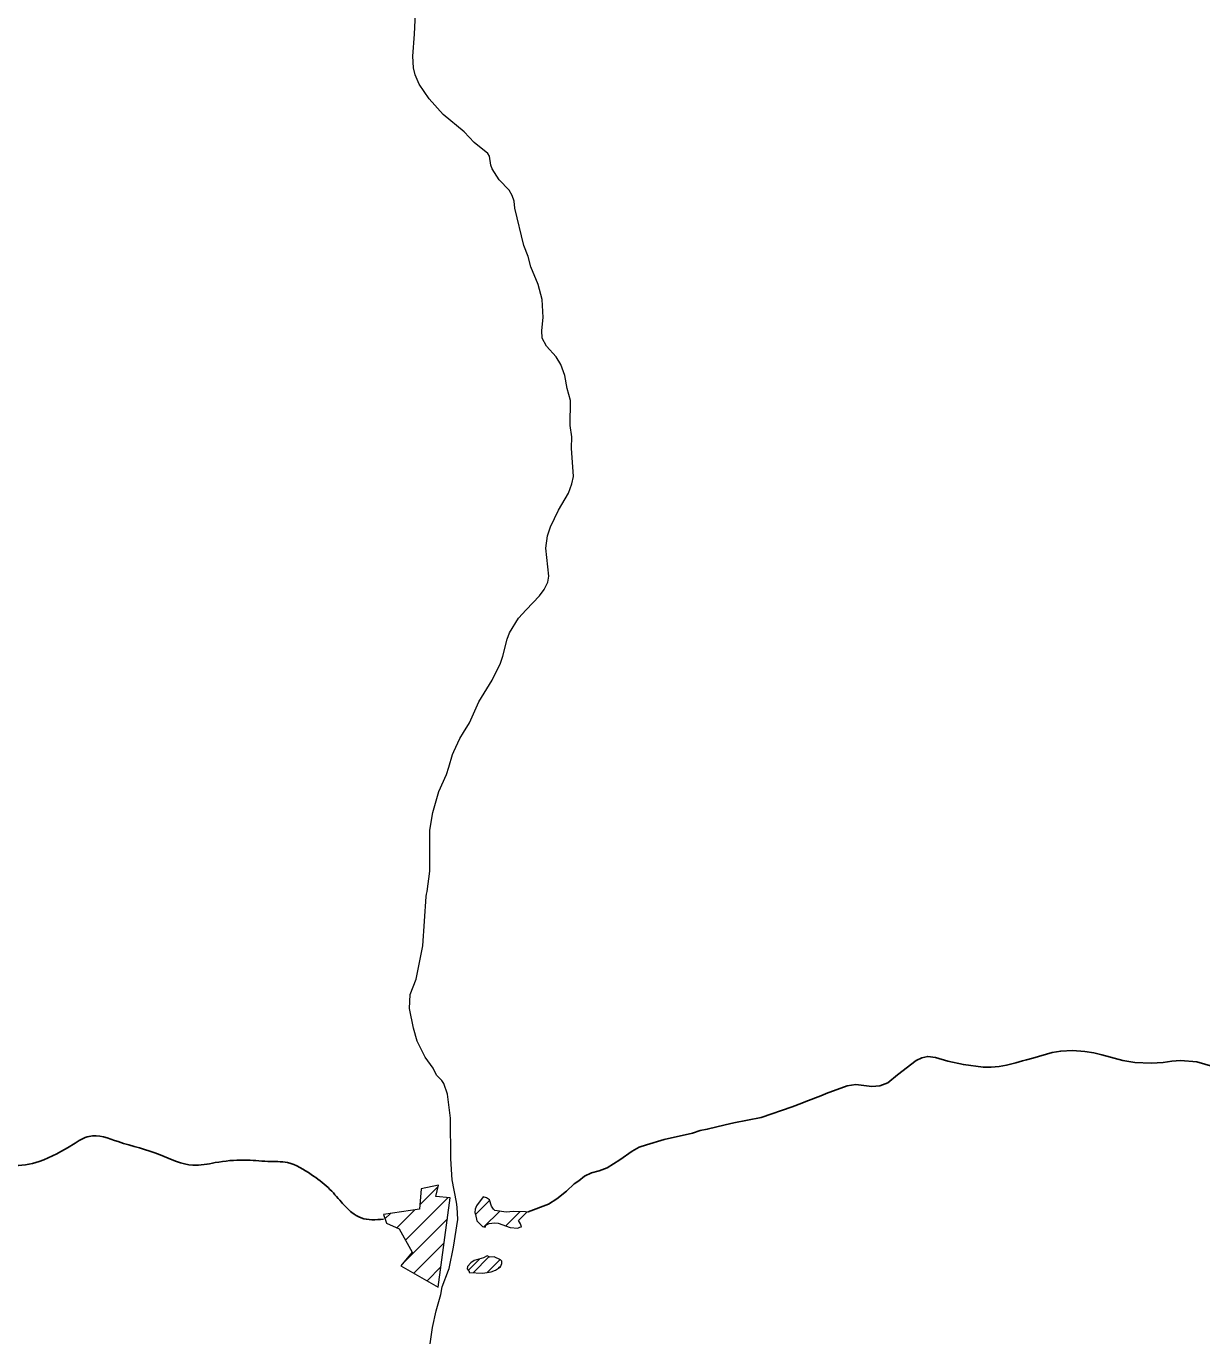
# Model space of a CAD drawing. Extents: x 553962 to 842807, y 8883888 to 9032388.
# Drawn here: x 603980 to 606379, y 8905786 to 8908475 of the extents above; entities that cross this region are included whole.
import ezdxf

# ---------------------------------------------------------------- set-up
doc = ezdxf.new("R2010")
doc.units = 0
doc.header["$LTSCALE"] = 200
doc.layers.add('6', color=7, linetype='Continuous', lineweight=13)

msp = doc.modelspace()

# ---------------------------------------------------------------- linework, layer by layer
at = {"layer": '6'}
for p, q in [((604783.6, 8906069.7), (604820.9, 8906107)), ((604754.1, 8905997.7), (604840.5, 8906084.1)), ((604897.4, 8906049.9), (604926.1, 8906078.6)), ((604712.2, 8906040.7), (604723.4, 8906051.9)), ((604736.6, 8906022.7), (604773.1, 8906059.2)), ((604914.4, 8906024.5), (604946.6, 8906056.6)), ((604958.8, 8906026.4), (604987.8, 8906055.5)), ((604749.4, 8905950.7), (604839.7, 8906041)), ((604771.2, 8905930), (604833.2, 8905992)), ((604892.3, 8905931), (604925, 8905963.7)), ((604798.2, 8905914.6), (604826.6, 8905943)), ((604882.7, 8905935.8), (604905.9, 8905959)), ((604920.3, 8905931), (604947.2, 8905957.8)), ((604944.4, 8905940.6), (604949, 8905945.2))]:
    msp.add_line(p, q, dxfattribs=at)
for points in [[(605084.4, 8907736), (605079.4, 8907762.6), (605071.4, 8907785.1), (605061.7, 8907800.5), (605042.1, 8907822.3), (605033.4, 8907838.5), (605032.8, 8907854.5), (605035.2, 8907880.8), (605033.5, 8907917.7), (605024.8, 8907948.4), (605010.3, 8907984.7), (605004.5, 8908005.7), (604995.8, 8908027.9), (604977.8, 8908104.3), (604976, 8908118.4), (604972.2, 8908130.3), (604965.9, 8908141), (604945.8, 8908162.2), (604931.4, 8908184.4), (604928.2, 8908192), (604925.8, 8908210.2), (604922.4, 8908215.9), (604894.5, 8908238.4), (604873.9, 8908260.2), (604831.5, 8908295.5), (604802.4, 8908327.6), (604782.3, 8908357.7), (604774, 8908376.7), (604770.6, 8908390.8), (604769.1, 8908414.6), (604773, 8908459.1), (604776.2, 8908531.6)], [(605000.8, 8907284), (605028, 8907312.5), (605037.3, 8907325.7), (605044.8, 8907340.9), (605047.1, 8907352.9), (605041, 8907410.3), (605044.1, 8907435.2), (605050.5, 8907453.9), (605066.5, 8907487.7), (605086.9, 8907522.4), (605093.9, 8907541.3), (605097.3, 8907556.3), (605093.3, 8907614), (605093.9, 8907637.2), (605090.7, 8907660.3), (605090.9, 8907711.7), (605084.4, 8907736)], [(604953.1, 8907189.9), (604961.6, 8907224), (604966.9, 8907237.1), (604984.9, 8907267.2), (605000.8, 8907284)], [(604872.6, 8907033.5), (604885, 8907053.3), (604903.9, 8907096.6), (604931, 8907140.6), (604931, 8907140.6), (604947.9, 8907175.6), (604953.1, 8907189.9)], [(604853.3, 8906995), (604865.1, 8907021.5), (604872.6, 8907033.5)], [(604842.8, 8906963.3), (604850.5, 8906988.7), (604853.3, 8906995)], [(604797.5, 8906704), (604798.7, 8906709.1), (604803.7, 8906750.4), (604804.2, 8906834.7), (604810.1, 8906870.3), (604822.6, 8906913.6), (604838.1, 8906947.8), (604842.8, 8906963.3)], [(604846.5, 8906163.5), (604846.4, 8906246.1), (604840, 8906295.1), (604832.4, 8906316.9), (604828.2, 8906323.6), (604817.3, 8906334.2), (604810.5, 8906348.2), (604794.5, 8906371.2), (604778.3, 8906403.9), (604770.4, 8906430.3), (604762.6, 8906470.3), (604763.5, 8906498.8), (604775.8, 8906530.1), (604790, 8906598.4), (604796.2, 8906698.9), (604797.5, 8906704)], [(604858.1, 8906075.1), (604849.4, 8906120.3), (604846.5, 8906163.5)], [(604843.2, 8905939.8), (604852.4, 8905983.4), (604860.9, 8906039.8), (604860.1, 8906064.6), (604858.1, 8906075.1)], [(604912.7, 8906086.1), (604899.3, 8906067.7), (604896.2, 8906060.9), (604895.5, 8906053.8), (604897.5, 8906049.7), (604900.2, 8906037.1), (604911.5, 8906025.3), (604916.6, 8906023.9)], [(604999, 8906055.3), (604974.7, 8906055.6), (604959.8, 8906054.6), (604936.4, 8906058.2), (604933.8, 8906060.6), (604929.9, 8906067), (604925.7, 8906079.8), (604919.9, 8906083.5), (604912.7, 8906086), (604912.7, 8906086.1)], [(604991.1, 8906024.8), (604989.2, 8906031), (604985, 8906037.2), (605001.7, 8906054.7), (604999, 8906055.3)], [(604916.6, 8906023.9), (604918, 8906027.8), (604925.3, 8906031.5), (604935.8, 8906032.5), (604943.4, 8906031.8), (604968.1, 8906023.2), (604983.8, 8906021.6), (604987.8, 8906024.1), (604991.1, 8906024.8)], [(604804.8, 8905785.5), (604809.3, 8905818.8), (604816.7, 8905853), (604826.7, 8905886.2), (604829.3, 8905902), (604842.4, 8905936.1), (604843.2, 8905939.8)]]:
    msp.add_lwpolyline(points, dxfattribs=at)
at = {"layer": '6', "lineweight": 25}
for points in [[(605543.7, 8906269.8), (605563.1, 8906277.3), (605568, 8906279.3), (605605.6, 8906293.6), (605613.2, 8906296.5), (605656.1, 8906312.2), (605673.4, 8906315.1), (605706.4, 8906311.1), (605722.7, 8906312.3), (605738.5, 8906318.9), (605758.4, 8906334.6), (605796.5, 8906364), (605808.1, 8906369.8)], [(605808.1, 8906369.8), (605820.4, 8906372.5), (605835.9, 8906370.3), (605861, 8906363.1), (605893, 8906355.8), (605933.6, 8906350.7), (605949.7, 8906350.3), (605965.8, 8906351.8), (605981, 8906354.8), (606000.2, 8906359.3), (606013.6, 8906363.4), (606022.2, 8906365.7), (606034.9, 8906369.2)], [(606034.9, 8906369.2), (606074.5, 8906380.2), (606091.7, 8906383.3), (606115.9, 8906384.7), (606140.7, 8906382.5), (606159.2, 8906379.8), (606175.9, 8906376), (606218.4, 8906363.9), (606242.9, 8906360.2), (606276.5, 8906358.4), (606300.5, 8906359.8), (606318.3, 8906362.7), (606335.9, 8906364.2), (606369.4, 8906361.3), (606402.2, 8906351.7)], [(605406.6, 8906232.5), (605424.2, 8906236.7), (605480.4, 8906248), (605543.7, 8906269.8)], [(605063.2, 8906081.8), (605082.6, 8906097.1), (605098.8, 8906112.4), (605107.9, 8906118.3), (605119.9, 8906128.3), (605134, 8906135.1), (605149.9, 8906139), (605165.7, 8906144.9), (605191.6, 8906161.1), (605216.8, 8906179.1), (605231.3, 8906186.9), (605246.3, 8906192.2), (605282, 8906202.6), (605339.8, 8906215.9), (605355.6, 8906221.3), (605370.2, 8906223.9), (605406.6, 8906232.5)], [(605003.6, 8906055.3), (605005, 8906055.3), (605046.1, 8906070.8), (605063.2, 8906081.8)]]:
    msp.add_lwpolyline(points, dxfattribs=at)
at = {"layer": '6'}
for points in [[(604845.5, 8906083.6), (604816.4, 8906086.7), (604821.5, 8906109.7), (604786.4, 8906102), (604782.9, 8906060.6), (604709.1, 8906049.9), (604715.2, 8906032), (604741.3, 8906020.7), (604768, 8905972.8), (604744.7, 8905945.1), (604821.1, 8905901.6)], [(604926.6, 8905962.9), (604920.9, 8905965.5), (604913.7, 8905961.2), (604894.8, 8905955.9), (604887.6, 8905951.4), (604880.8, 8905943.3), (604880.5, 8905939.1), (604884.2, 8905933.5), (604884.5, 8905931.5), (604912.2, 8905929.7), (604928.9, 8905932.4), (604937.7, 8905936.4), (604948.1, 8905942.9), (604950.7, 8905949.7), (604950.6, 8905954.3), (604947.9, 8905957.5), (604935.5, 8905963.1)]]:
    msp.add_lwpolyline(points, close=True, dxfattribs=at)
at = {"layer": '6', "lineweight": 25}
msp.add_spline([(603081.4, 8906901.5), (603089.4, 8906888.1), (603076, 8906869.3), (603057.3, 8906847.9), (603054.6, 8906821.1), (603051.9, 8906764.7), (603046.5, 8906721.8), (603059.9, 8906684.2), (603081.4, 8906654.7), (603118.9, 8906606.4), (603159.2, 8906587.6), (603215.5, 8906558.1), (603269.1, 8906520.5), (603304, 8906469.6), (603330.8, 8906437.4), (603373.7, 8906394.4), (603419.3, 8906378.3), (603451.5, 8906354.2), (603540, 8906281.7), (603607, 8906249.5), (603684.8, 8906222.7), (603792.1, 8906198.6), (603891.3, 8906171.7), (603950.3, 8906150.3), (604006.6, 8906158.3), (604076.3, 8906193.2), (604108.5, 8906209.3), (604167.5, 8906198.6), (604253.4, 8906171.7), (604320.4, 8906150.3), (604366, 8906155.6), (604425, 8906161), (604473.3, 8906158.3), (604513.5, 8906155.6), (604561.8, 8906131.5), (604596.6, 8906104.6), (604623.5, 8906075.1), (604644.9, 8906053.7), (604663.7, 8906042.9), (604709.3, 8906040.2)], degree=3, dxfattribs=at)

doc.saveas('drawing.dxf')
